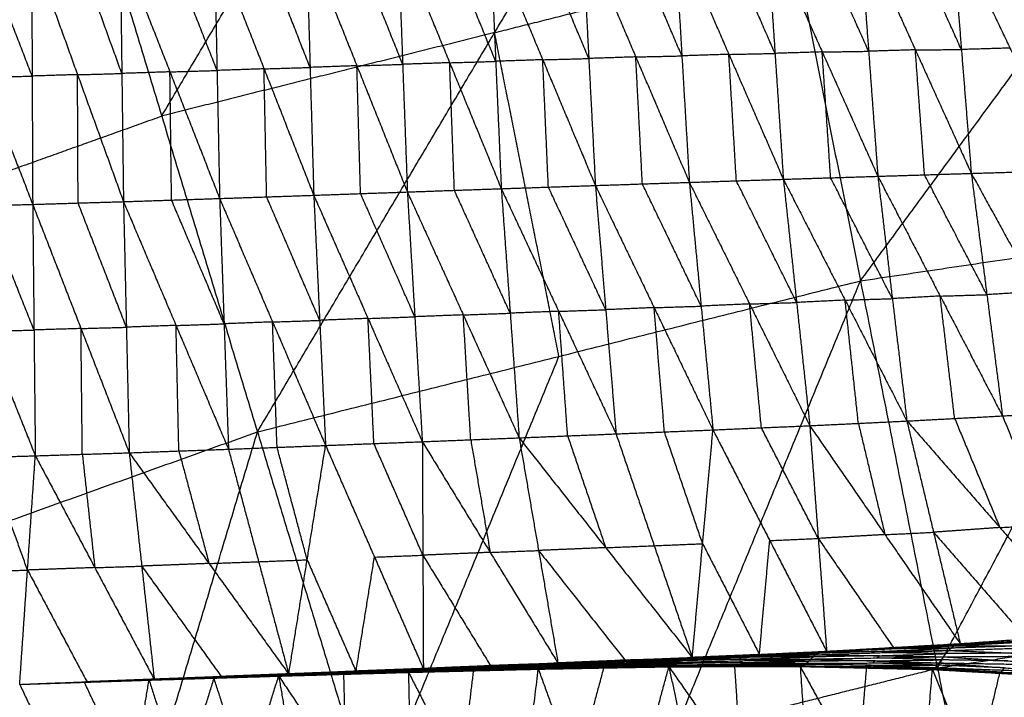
# Model space of a CAD drawing. Header units: millimetres. Extents: x -106 to 110, y -96 to 120.
# Tile 762 of 1020: x -20.27 to -9.8, y 73.62 to 80.83. Entities that reach past the tile are written whole.
import ezdxf

# ---------------------------------------------------------------- set-up
doc = ezdxf.new("R2010")
doc.units = ezdxf.units.MM
doc.header["$MEASUREMENT"] = 0
doc.layers.add('Default', color=7, linetype='Continuous', true_color=0x000000)

msp = doc.modelspace()

# ---------------------------------------------------------------- linework, layer by layer
at = {"layer": 'Default'}
for points in [[(-11.328, 78.049, 4.188), (-8.401, 82.027, 4.432), (-5.474, 86.005, 4.676)], [(-17.743, 76.443, 4.188), (-15.22, 80.688, 4.432), (-12.697, 84.933, 4.676)], [(-12.697, 84.933, 4.676), (-12.012, 81.491, 4.432), (-11.328, 78.049, 4.188)], [(-18.762, 79.801, 4.432), (-17.5, 81.923, 4.554), (-16.239, 84.046, 4.676)], [(-26.655, 80.699, 4.676), (-23.218, 81.929, 4.676), (-19.78, 83.159, 4.676)], [(-23.969, 74.215, 4.188), (-21.875, 78.687, 4.432), (-19.78, 83.159, 4.676)], [(-19.78, 83.159, 4.676), (-18.762, 79.801, 4.432), (-17.743, 76.443, 4.188)], [(-11.241, 80.49, -2.17), (-11.537, 81.151, -2.192), (-11.833, 81.812, -2.213)], [(-11.339, 81.819, -2.212), (-11.241, 80.49, -2.17), (-11.143, 79.161, -2.128)], [(-11.339, 81.819, -2.212), (-10.744, 80.505, -2.16), (-10.149, 79.192, -2.109)], [(-10.254, 80.508, -2.153), (-10.551, 81.165, -2.178), (-10.849, 81.822, -2.204)], [(-10.359, 81.825, -2.196), (-10.254, 80.508, -2.153), (-10.149, 79.192, -2.109)], [(-10.359, 81.825, -2.196), (-9.737, 80.524, -2.136), (-9.116, 79.223, -2.076)], [(-9.227, 80.523, -2.121), (-9.537, 81.174, -2.151), (-9.848, 81.824, -2.181)], [(-16.248, 81.707, -2.147), (-16.198, 80.351, -2.118), (-16.148, 78.994, -2.09)], [(-16.248, 81.707, -2.147), (-15.698, 80.368, -2.128), (-15.149, 79.029, -2.109)], [(-15.208, 80.383, -2.141), (-15.483, 81.052, -2.15), (-15.758, 81.722, -2.159)], [(-15.268, 81.736, -2.172), (-15.208, 80.383, -2.141), (-15.149, 79.029, -2.109)], [(-15.268, 81.736, -2.172), (-14.708, 80.4, -2.148), (-14.148, 79.063, -2.125)], [(-14.218, 80.413, -2.159), (-14.498, 81.081, -2.171), (-14.778, 81.749, -2.183)], [(-14.288, 81.763, -2.193), (-14.218, 80.413, -2.159), (-14.148, 79.063, -2.125)], [(-14.288, 81.763, -2.193), (-13.718, 80.43, -2.164), (-13.148, 79.096, -2.134)], [(-13.228, 80.441, -2.171), (-13.513, 81.108, -2.186), (-13.798, 81.774, -2.201)], [(-13.307, 81.786, -2.208), (-13.228, 80.441, -2.171), (-13.148, 79.096, -2.134)], [(-13.307, 81.786, -2.208), (-12.728, 80.457, -2.172), (-12.148, 79.129, -2.136)], [(-12.237, 80.467, -2.175), (-12.527, 81.131, -2.194), (-12.817, 81.795, -2.212)], [(-12.326, 81.805, -2.215), (-12.237, 80.467, -2.175), (-12.148, 79.129, -2.136)], [(-12.326, 81.805, -2.215), (-11.735, 80.483, -2.172), (-11.143, 79.161, -2.128)], [(-19.186, 80.254, -2.037), (-19.43, 80.929, -2.039), (-19.674, 81.604, -2.042)], [(-19.203, 81.617, -2.056), (-19.186, 80.254, -2.037), (-19.168, 78.891, -2.017)], [(-19.203, 81.617, -2.056), (-18.674, 80.271, -2.049), (-18.145, 78.925, -2.043)], [(-18.173, 80.286, -2.065), (-18.438, 80.959, -2.068), (-18.702, 81.632, -2.072)], [(-18.201, 81.647, -2.087), (-18.173, 80.286, -2.065), (-18.145, 78.925, -2.043)], [(-18.201, 81.647, -2.087), (-17.673, 80.303, -2.077), (-17.144, 78.959, -2.067)], [(-17.183, 80.318, -2.093), (-17.447, 80.99, -2.098), (-17.712, 81.662, -2.103)], [(-17.222, 81.677, -2.118), (-17.183, 80.318, -2.093), (-17.144, 78.959, -2.067)], [(-17.222, 81.677, -2.118), (-16.685, 80.336, -2.104), (-16.148, 78.994, -2.09)], [(-16.198, 80.351, -2.118), (-16.466, 81.021, -2.125), (-16.735, 81.692, -2.132)], [(-21.179, 81.564, -1.999), (-20.657, 80.213, -1.997), (-20.134, 78.862, -1.994)], [(-20.14, 80.226, -2.011), (-20.401, 80.902, -2.012), (-20.662, 81.577, -2.014)], [(-20.145, 81.59, -2.028), (-20.14, 80.226, -2.011), (-20.134, 78.862, -1.994)], [(-20.145, 81.59, -2.028), (-19.657, 80.241, -2.022), (-19.168, 78.891, -2.017)], [(-15.22, 80.688, 4.432), (-13.616, 81.09, 4.432), (-12.012, 81.491, 4.432)], [(-15.22, 80.688, 4.432), (-16.991, 80.244, 4.432), (-18.762, 79.801, 4.432)], [(-14.535, 77.246, 4.188), (-14.878, 78.967, 4.31), (-15.22, 80.688, 4.432)], [(-12.728, 80.457, -2.172), (-12.978, 80.449, -2.172), (-13.228, 80.441, -2.171)], [(-12.728, 80.457, -2.172), (-12.482, 80.462, -2.174), (-12.237, 80.467, -2.175)], [(-12.648, 79.113, -2.135), (-12.688, 79.785, -2.154), (-12.728, 80.457, -2.172)], [(-11.735, 80.483, -2.172), (-11.986, 80.475, -2.174), (-12.237, 80.467, -2.175)], [(-11.735, 80.483, -2.172), (-11.488, 80.486, -2.171), (-11.241, 80.49, -2.17)], [(-11.645, 79.145, -2.132), (-11.69, 79.814, -2.152), (-11.735, 80.483, -2.172)], [(-10.744, 80.505, -2.16), (-10.993, 80.497, -2.165), (-11.241, 80.49, -2.17)], [(-10.744, 80.505, -2.16), (-10.499, 80.507, -2.156), (-10.254, 80.508, -2.153)], [(-10.646, 79.176, -2.119), (-10.695, 79.841, -2.14), (-10.744, 80.505, -2.16)], [(-9.737, 80.524, -2.136), (-9.996, 80.516, -2.144), (-10.254, 80.508, -2.153)], [(-16.685, 80.336, -2.104), (-16.442, 80.343, -2.111), (-16.198, 80.351, -2.118)], [(-15.698, 80.368, -2.128), (-15.948, 80.359, -2.123), (-16.198, 80.351, -2.118)], [(-15.698, 80.368, -2.128), (-15.453, 80.375, -2.134), (-15.208, 80.383, -2.141)], [(-15.648, 79.012, -2.1), (-15.673, 79.69, -2.114), (-15.698, 80.368, -2.128)], [(-14.708, 80.4, -2.148), (-14.958, 80.391, -2.145), (-15.208, 80.383, -2.141)], [(-14.708, 80.4, -2.148), (-14.463, 80.406, -2.154), (-14.218, 80.413, -2.159)], [(-14.648, 79.046, -2.117), (-14.678, 79.723, -2.133), (-14.708, 80.4, -2.148)], [(-13.718, 80.43, -2.164), (-13.968, 80.421, -2.161), (-14.218, 80.413, -2.159)], [(-13.718, 80.43, -2.164), (-13.473, 80.435, -2.167), (-13.228, 80.441, -2.171)], [(-13.648, 79.08, -2.129), (-13.683, 79.755, -2.147), (-13.718, 80.43, -2.164)], [(-19.657, 80.241, -2.022), (-19.898, 80.234, -2.017), (-20.14, 80.226, -2.011)], [(-19.657, 80.241, -2.022), (-19.421, 80.247, -2.029), (-19.186, 80.254, -2.037)], [(-19.651, 78.877, -2.006), (-19.654, 79.559, -2.014), (-19.657, 80.241, -2.022)], [(-18.674, 80.271, -2.049), (-18.93, 80.262, -2.043), (-19.186, 80.254, -2.037)], [(-18.674, 80.271, -2.049), (-18.424, 80.278, -2.057), (-18.173, 80.286, -2.065)], [(-18.657, 78.908, -2.03), (-18.665, 79.589, -2.04), (-18.674, 80.271, -2.049)], [(-17.673, 80.303, -2.077), (-17.923, 80.294, -2.071), (-18.173, 80.286, -2.065)], [(-17.673, 80.303, -2.077), (-17.428, 80.311, -2.085), (-17.183, 80.318, -2.093)], [(-17.645, 78.942, -2.055), (-17.659, 79.622, -2.066), (-17.673, 80.303, -2.077)], [(-16.685, 80.336, -2.104), (-16.934, 80.327, -2.098), (-17.183, 80.318, -2.093)], [(-16.646, 78.977, -2.079), (-16.666, 79.656, -2.091), (-16.685, 80.336, -2.104)], [(-20.657, 80.213, -1.997), (-20.398, 80.22, -2.004), (-20.14, 80.226, -2.011)], [(-21.875, 78.687, 4.432), (-20.318, 79.244, 4.432), (-18.762, 79.801, 4.432)], [(-11.143, 79.161, -2.128), (-10.646, 79.176, -2.119), (-10.149, 79.192, -2.109)], [(-10.149, 79.192, -2.109), (-9.633, 79.207, -2.093), (-9.116, 79.223, -2.076)], [(-10.149, 79.192, -2.109), (-9.983, 77.902, -1.697), (-9.817, 76.613, -1.285)], [(-10.149, 79.192, -2.109), (-9.455, 77.934, -1.685), (-8.761, 76.677, -1.26)], [(-14.148, 79.063, -2.125), (-13.648, 79.08, -2.129), (-13.148, 79.096, -2.134)], [(-13.148, 79.096, -2.134), (-12.648, 79.113, -2.135), (-12.148, 79.129, -2.136)], [(-13.148, 79.096, -2.134), (-13.023, 77.78, -1.72), (-12.897, 76.464, -1.305)], [(-13.148, 79.096, -2.134), (-12.507, 77.803, -1.72), (-11.867, 76.509, -1.306)], [(-12.007, 77.819, -1.721), (-12.328, 78.466, -1.928), (-12.648, 79.113, -2.135)], [(-12.148, 79.129, -2.136), (-11.645, 79.145, -2.132), (-11.143, 79.161, -2.128)], [(-12.148, 79.129, -2.136), (-12.007, 77.819, -1.721), (-11.867, 76.509, -1.306)], [(-12.148, 79.129, -2.136), (-11.491, 77.844, -1.717), (-10.834, 76.559, -1.299)], [(-10.989, 77.86, -1.714), (-11.317, 78.502, -1.923), (-11.645, 79.145, -2.132)], [(-11.143, 79.161, -2.128), (-10.989, 77.86, -1.714), (-10.834, 76.559, -1.299)], [(-11.143, 79.161, -2.128), (-10.48, 77.887, -1.706), (-9.817, 76.613, -1.285)], [(-9.983, 77.902, -1.697), (-10.315, 78.539, -1.908), (-10.646, 79.176, -2.119)], [(-17.144, 78.959, -2.067), (-16.646, 78.977, -2.079), (-16.148, 78.994, -2.09)], [(-16.148, 78.994, -2.09), (-15.648, 79.012, -2.1), (-15.149, 79.029, -2.109)], [(-16.148, 78.994, -2.09), (-16.069, 77.667, -1.683), (-15.989, 76.339, -1.276)], [(-16.148, 78.994, -2.09), (-15.553, 77.687, -1.69), (-14.959, 76.38, -1.29)], [(-15.054, 77.705, -1.7), (-15.351, 78.358, -1.9), (-15.648, 79.012, -2.1)], [(-15.149, 79.029, -2.109), (-14.648, 79.046, -2.117), (-14.148, 79.063, -2.125)], [(-15.149, 79.029, -2.109), (-15.054, 77.705, -1.7), (-14.959, 76.38, -1.29)], [(-15.149, 79.029, -2.109), (-14.538, 77.725, -1.705), (-13.928, 76.422, -1.3)], [(-14.038, 77.742, -1.712), (-14.343, 78.394, -1.915), (-14.648, 79.046, -2.117)], [(-14.148, 79.063, -2.125), (-14.038, 77.742, -1.712), (-13.928, 76.422, -1.3)], [(-14.148, 79.063, -2.125), (-13.523, 77.764, -1.715), (-12.897, 76.464, -1.305)], [(-13.023, 77.78, -1.72), (-13.335, 78.43, -1.925), (-13.648, 79.08, -2.129)], [(-11.328, 78.049, 4.188), (-8.057, 78.535, 4.188), (-4.786, 79.02, 4.188)], [(-20.134, 78.862, -1.994), (-19.651, 78.877, -2.006), (-19.168, 78.891, -2.017)], [(-19.137, 77.556, -1.619), (-19.394, 78.216, -1.813), (-19.651, 78.877, -2.006)], [(-19.168, 78.891, -2.017), (-18.657, 78.908, -2.03), (-18.145, 78.925, -2.043)], [(-19.168, 78.891, -2.017), (-19.137, 77.556, -1.619), (-19.107, 76.221, -1.222)], [(-19.168, 78.891, -2.017), (-18.609, 77.575, -1.629), (-18.051, 76.259, -1.242)], [(-18.098, 77.592, -1.642), (-18.377, 78.25, -1.836), (-18.657, 78.908, -2.03)], [(-18.145, 78.925, -2.043), (-17.645, 78.942, -2.055), (-17.144, 78.959, -2.067)], [(-18.145, 78.925, -2.043), (-18.098, 77.592, -1.642), (-18.051, 76.259, -1.242)], [(-18.145, 78.925, -2.043), (-17.582, 77.612, -1.651), (-17.018, 76.299, -1.26)], [(-17.081, 77.629, -1.664), (-17.363, 78.285, -1.859), (-17.645, 78.942, -2.055)], [(-17.144, 78.959, -2.067), (-17.081, 77.629, -1.664), (-17.018, 76.299, -1.26)], [(-17.144, 78.959, -2.067), (-16.567, 77.649, -1.672), (-15.989, 76.339, -1.276)], [(-16.069, 77.667, -1.683), (-16.357, 78.322, -1.881), (-16.646, 78.977, -2.079)], [(-21.16, 78.835, -1.971), (-20.647, 78.849, -1.983), (-20.134, 78.862, -1.994)], [(-21.16, 78.835, -1.971), (-20.633, 77.512, -1.587), (-20.106, 76.189, -1.202)], [(-20.12, 77.526, -1.598), (-20.383, 78.187, -1.79), (-20.647, 78.849, -1.983)], [(-20.134, 78.862, -1.994), (-20.12, 77.526, -1.598), (-20.106, 76.189, -1.202)], [(-20.134, 78.862, -1.994), (-19.62, 77.542, -1.608), (-19.107, 76.221, -1.222)], [(-10.508, 73.93, 4.07), (-9.283, 76.233, 4.129), (-8.057, 78.535, 4.188)], [(-17.743, 76.443, 4.188), (-14.535, 77.246, 4.188), (-11.328, 78.049, 4.188)], [(-15.305, 68.405, 3.952), (-13.316, 73.227, 4.07), (-11.328, 78.049, 4.188)], [(-11.328, 78.049, 4.188), (-10.508, 73.93, 4.07), (-9.689, 69.811, 3.952)], [(-9.455, 77.934, -1.685), (-9.719, 77.918, -1.691), (-9.983, 77.902, -1.697)], [(-11.491, 77.844, -1.717), (-11.749, 77.831, -1.719), (-12.007, 77.819, -1.721)], [(-11.491, 77.844, -1.717), (-11.24, 77.852, -1.716), (-10.989, 77.86, -1.714)], [(-11.35, 76.534, -1.302), (-11.421, 77.189, -1.51), (-11.491, 77.844, -1.717)], [(-10.48, 77.887, -1.706), (-10.734, 77.873, -1.71), (-10.989, 77.86, -1.714)], [(-10.48, 77.887, -1.706), (-10.232, 77.895, -1.702), (-9.983, 77.902, -1.697)], [(-10.326, 76.586, -1.292), (-10.403, 77.236, -1.499), (-10.48, 77.887, -1.706)], [(-14.538, 77.725, -1.705), (-14.796, 77.715, -1.702), (-15.054, 77.705, -1.7)], [(-14.538, 77.725, -1.705), (-14.288, 77.734, -1.708), (-14.038, 77.742, -1.712)], [(-14.443, 76.401, -1.295), (-14.491, 77.063, -1.5), (-14.538, 77.725, -1.705)], [(-13.523, 77.764, -1.715), (-13.78, 77.753, -1.714), (-14.038, 77.742, -1.712)], [(-13.523, 77.764, -1.715), (-13.273, 77.772, -1.717), (-13.023, 77.78, -1.72)], [(-13.413, 76.443, -1.302), (-13.468, 77.103, -1.509), (-13.523, 77.764, -1.715)], [(-12.507, 77.803, -1.72), (-12.765, 77.792, -1.72), (-13.023, 77.78, -1.72)], [(-12.507, 77.803, -1.72), (-12.257, 77.811, -1.72), (-12.007, 77.819, -1.721)], [(-12.382, 76.487, -1.305), (-12.445, 77.145, -1.513), (-12.507, 77.803, -1.72)], [(-17.582, 77.612, -1.651), (-17.331, 77.62, -1.658), (-17.081, 77.629, -1.664)], [(-16.567, 77.649, -1.672), (-16.824, 77.639, -1.668), (-17.081, 77.629, -1.664)], [(-16.567, 77.649, -1.672), (-16.318, 77.658, -1.677), (-16.069, 77.667, -1.683)], [(-16.504, 76.319, -1.268), (-16.535, 76.984, -1.47), (-16.567, 77.649, -1.672)], [(-15.553, 77.687, -1.69), (-15.811, 77.677, -1.686), (-16.069, 77.667, -1.683)], [(-15.553, 77.687, -1.69), (-15.304, 77.696, -1.695), (-15.054, 77.705, -1.7)], [(-15.474, 76.36, -1.283), (-15.514, 77.024, -1.486), (-15.553, 77.687, -1.69)], [(-20.633, 77.512, -1.587), (-20.376, 77.519, -1.593), (-20.12, 77.526, -1.598)], [(-19.62, 77.542, -1.608), (-19.87, 77.534, -1.603), (-20.12, 77.526, -1.598)], [(-19.62, 77.542, -1.608), (-19.379, 77.549, -1.614), (-19.137, 77.556, -1.619)], [(-19.606, 76.205, -1.212), (-19.613, 76.873, -1.41), (-19.62, 77.542, -1.608)], [(-18.609, 77.575, -1.629), (-18.873, 77.566, -1.624), (-19.137, 77.556, -1.619)], [(-18.609, 77.575, -1.629), (-18.354, 77.583, -1.636), (-18.098, 77.592, -1.642)], [(-18.579, 76.24, -1.232), (-18.594, 76.908, -1.431), (-18.609, 77.575, -1.629)], [(-17.582, 77.612, -1.651), (-17.84, 77.602, -1.647), (-18.098, 77.592, -1.642)], [(-17.534, 76.279, -1.251), (-17.558, 76.945, -1.451), (-17.582, 77.612, -1.651)], [(-16.524, 72.424, 4.07), (-15.529, 74.835, 4.129), (-14.535, 77.246, 4.188)], [(-9.817, 76.613, -1.285), (-9.289, 76.645, -1.273), (-8.761, 76.677, -1.26)], [(-10.834, 76.559, -1.299), (-10.326, 76.586, -1.292), (-9.817, 76.613, -1.285)], [(-10.326, 76.586, -1.292), (-10.085, 76.006, -0.873), (-9.845, 75.426, -0.455)], [(-9.817, 76.613, -1.285), (-9.336, 75.454, -0.447), (-8.855, 74.294, 0.39)], [(-12.897, 76.464, -1.305), (-12.382, 76.487, -1.305), (-11.867, 76.509, -1.306)], [(-11.777, 75.31, -0.45), (-12.08, 75.898, -0.878), (-12.382, 76.487, -1.305)], [(-11.867, 76.509, -1.306), (-11.35, 76.534, -1.302), (-10.834, 76.559, -1.299)], [(-11.867, 76.509, -1.306), (-11.777, 75.31, -0.45), (-11.688, 74.111, 0.405)], [(-11.867, 76.509, -1.306), (-11.067, 75.351, -0.455), (-10.267, 74.192, 0.396)], [(-11.35, 76.534, -1.302), (-11.209, 75.942, -0.878), (-11.067, 75.351, -0.455)], [(-10.834, 76.559, -1.299), (-10.551, 75.376, -0.451), (-10.267, 74.192, 0.396)], [(-10.834, 76.559, -1.299), (-9.845, 75.426, -0.455), (-8.855, 74.294, 0.39)], [(-23.969, 74.215, 4.188), (-20.856, 75.329, 4.188), (-17.743, 76.443, 4.188)], [(-20.755, 66.455, 3.952), (-19.249, 71.449, 4.07), (-17.743, 76.443, 4.188)], [(-17.743, 76.443, 4.188), (-16.524, 72.424, 4.07), (-15.305, 68.405, 3.952)], [(-15.989, 76.339, -1.276), (-15.474, 76.36, -1.283), (-14.959, 76.38, -1.29)], [(-14.959, 76.38, -1.29), (-14.443, 76.401, -1.295), (-13.928, 76.422, -1.3)], [(-14.959, 76.38, -1.29), (-14.752, 75.182, -0.43), (-14.546, 73.985, 0.429)], [(-14.959, 76.38, -1.29), (-14.038, 75.212, -0.437), (-13.117, 74.044, 0.416)], [(-14.443, 76.401, -1.295), (-14.241, 75.807, -0.866), (-14.038, 75.212, -0.437)], [(-13.928, 76.422, -1.3), (-13.413, 76.443, -1.302), (-12.897, 76.464, -1.305)], [(-13.928, 76.422, -1.3), (-13.522, 75.233, -0.442), (-13.117, 74.044, 0.416)], [(-13.007, 75.254, -0.445), (-13.21, 75.848, -0.874), (-13.413, 76.443, -1.302)], [(-13.117, 74.044, 0.416), (-13.007, 75.254, -0.445), (-12.897, 76.464, -1.305)], [(-12.897, 76.464, -1.305), (-12.293, 75.288, -0.45), (-11.688, 74.111, 0.405)], [(-19.107, 76.221, -1.222), (-18.579, 76.24, -1.232), (-18.051, 76.259, -1.242)], [(-18.051, 76.259, -1.242), (-17.534, 76.279, -1.251), (-17.018, 76.299, -1.26)], [(-18.051, 76.259, -1.242), (-17.73, 75.063, -0.39), (-17.41, 73.867, 0.462)], [(-17.214, 75.083, -0.399), (-17.374, 75.681, -0.825), (-17.534, 76.279, -1.251)], [(-17.41, 73.867, 0.462), (-17.214, 75.083, -0.399), (-17.018, 76.299, -1.26)], [(-17.018, 76.299, -1.26), (-16.504, 76.319, -1.268), (-15.989, 76.339, -1.276)], [(-17.018, 76.299, -1.26), (-16.498, 75.112, -0.408), (-15.978, 73.926, 0.444)], [(-15.983, 75.132, -0.416), (-16.243, 75.726, -0.842), (-16.504, 76.319, -1.268)], [(-15.989, 76.339, -1.276), (-15.983, 75.132, -0.416), (-15.978, 73.926, 0.444)], [(-15.989, 76.339, -1.276), (-15.267, 75.162, -0.423), (-14.546, 73.985, 0.429)], [(-15.474, 76.36, -1.283), (-15.371, 75.761, -0.853), (-15.267, 75.162, -0.423)], [(-21.136, 76.159, -1.183), (-20.621, 76.174, -1.193), (-20.106, 76.189, -1.202)], [(-20.189, 74.974, -0.349), (-20.405, 75.574, -0.771), (-20.621, 76.174, -1.193)], [(-20.272, 73.759, 0.504), (-20.189, 74.974, -0.349), (-20.106, 76.189, -1.202)], [(-20.106, 76.189, -1.202), (-19.606, 76.205, -1.212), (-19.107, 76.221, -1.222)], [(-20.106, 76.189, -1.202), (-19.473, 75, -0.36), (-18.841, 73.811, 0.482)], [(-19.606, 76.205, -1.212), (-19.54, 75.602, -0.786), (-19.473, 75, -0.36)], [(-19.107, 76.221, -1.222), (-18.974, 75.016, -0.37), (-18.841, 73.811, 0.482)], [(-19.107, 76.221, -1.222), (-18.258, 75.044, -0.38), (-17.41, 73.867, 0.462)], [(-18.579, 76.24, -1.232), (-18.418, 75.642, -0.806), (-18.258, 75.044, -0.38)], [(-9.845, 75.426, -0.455), (-10.198, 75.401, -0.453), (-10.551, 75.376, -0.451)], [(-9.845, 75.426, -0.455), (-9.59, 75.44, -0.451), (-9.336, 75.454, -0.447)], [(-11.067, 75.351, -0.455), (-11.422, 75.331, -0.452), (-11.777, 75.31, -0.45)], [(-11.067, 75.351, -0.455), (-10.809, 75.363, -0.453), (-10.551, 75.376, -0.451)], [(-10.551, 75.376, -0.451), (-10.056, 74.809, -0.029), (-9.561, 74.243, 0.393)], [(-14.038, 75.212, -0.437), (-14.395, 75.197, -0.433), (-14.752, 75.182, -0.43)], [(-14.038, 75.212, -0.437), (-13.78, 75.223, -0.439), (-13.522, 75.233, -0.442)], [(-13.522, 75.233, -0.442), (-13.265, 75.244, -0.443), (-13.007, 75.254, -0.445)], [(-13.007, 75.254, -0.445), (-12.705, 74.666, -0.017), (-12.403, 74.078, 0.411)], [(-12.403, 74.078, 0.411), (-12.348, 74.683, -0.02), (-12.293, 75.288, -0.45)], [(-12.293, 75.288, -0.45), (-12.035, 75.299, -0.45), (-11.777, 75.31, -0.45)], [(-11.777, 75.31, -0.45), (-11.378, 74.731, -0.025), (-10.978, 74.152, 0.401)], [(-16.694, 73.896, 0.453), (-16.596, 74.504, 0.023), (-16.498, 75.112, -0.408)], [(-16.498, 75.112, -0.408), (-16.241, 75.122, -0.412), (-15.983, 75.132, -0.416)], [(-15.267, 75.162, -0.423), (-15.625, 75.147, -0.42), (-15.983, 75.132, -0.416)], [(-15.983, 75.132, -0.416), (-15.623, 74.544, 0.01), (-15.262, 73.955, 0.437)], [(-15.267, 75.162, -0.423), (-15.01, 75.172, -0.427), (-14.752, 75.182, -0.43)], [(-14.752, 75.182, -0.43), (-14.292, 74.598, -0.004), (-13.831, 74.014, 0.423)], [(-19.473, 75, -0.36), (-19.831, 74.987, -0.355), (-20.189, 74.974, -0.349)], [(-19.473, 75, -0.36), (-19.223, 75.008, -0.365), (-18.974, 75.016, -0.37)], [(-18.258, 75.044, -0.38), (-18.616, 75.03, -0.375), (-18.974, 75.016, -0.37)], [(-18.974, 75.016, -0.37), (-18.549, 74.427, 0.051), (-18.125, 73.839, 0.472)], [(-18.258, 75.044, -0.38), (-17.994, 75.054, -0.385), (-17.73, 75.063, -0.39)], [(-17.73, 75.063, -0.39), (-17.472, 75.073, -0.395), (-17.214, 75.083, -0.399)], [(-17.214, 75.083, -0.399), (-16.954, 74.49, 0.027), (-16.694, 73.896, 0.453)], [(-20.704, 74.959, -0.34), (-20.447, 74.966, -0.344), (-20.189, 74.974, -0.349)], [(-20.189, 74.974, -0.349), (-19.873, 74.379, 0.072), (-19.556, 73.785, 0.493)], [(-7.238, 74.416, 4.07), (-8.873, 74.173, 4.07), (-10.508, 73.93, 4.07)], [(-10.267, 74.192, 0.396), (-9.561, 74.243, 0.393), (-8.855, 74.294, 0.39)], [(-11.75, 74.103, 0.387), (-11.041, 74.136, 0.37), (-10.332, 74.169, 0.353)], [(-11.688, 74.111, 0.405), (-10.978, 74.152, 0.401), (-10.267, 74.192, 0.396)], [(-11.688, 74.111, 0.405), (-11.01, 74.14, 0.379), (-10.332, 74.169, 0.353)], [(-11.01, 74.14, 0.379), (-10.655, 74.161, 0.377), (-10.3, 74.181, 0.375)], [(-10.391, 74.119, 0.312), (-10.362, 74.144, 0.332), (-10.332, 74.169, 0.353)], [(-10.391, 74.119, 0.312), (-9.683, 74.142, 0.276), (-8.975, 74.165, 0.24)], [(-9.654, 74.167, 0.296), (-10.008, 74.156, 0.314), (-10.362, 74.144, 0.332)], [(-10.332, 74.169, 0.353), (-9.625, 74.208, 0.329), (-8.918, 74.246, 0.306)], [(-10.332, 74.169, 0.353), (-10.3, 74.181, 0.375), (-10.267, 74.192, 0.396)], [(-10.332, 74.169, 0.353), (-9.654, 74.167, 0.296), (-8.975, 74.165, 0.24)], [(-9.593, 74.219, 0.351), (-9.946, 74.2, 0.363), (-10.3, 74.181, 0.375)], [(-10.3, 74.181, 0.375), (-9.962, 74.194, 0.352), (-9.625, 74.208, 0.329)], [(-10.267, 74.192, 0.396), (-9.593, 74.219, 0.351), (-8.918, 74.246, 0.306)], [(-13.22, 74.025, 0.392), (-12.513, 74.049, 0.376), (-11.806, 74.073, 0.36)], [(-12.488, 74.058, 0.385), (-12.842, 74.046, 0.393), (-13.195, 74.034, 0.401)], [(-13.171, 74.043, 0.41), (-12.46, 74.073, 0.398), (-11.75, 74.103, 0.387)], [(-13.171, 74.043, 0.41), (-12.488, 74.058, 0.385), (-11.806, 74.073, 0.36)], [(-12.433, 74.074, 0.401), (-12.789, 74.059, 0.407), (-13.144, 74.044, 0.413)], [(-13.144, 74.044, 0.413), (-12.802, 74.058, 0.406), (-12.46, 74.073, 0.398)], [(-13.117, 74.044, 0.416), (-12.403, 74.078, 0.411), (-11.688, 74.111, 0.405)], [(-13.117, 74.044, 0.416), (-12.433, 74.074, 0.401), (-11.75, 74.103, 0.387)], [(-12.513, 74.049, 0.376), (-12.5, 74.054, 0.381), (-12.488, 74.058, 0.385)], [(-12.488, 74.058, 0.385), (-12.133, 74.073, 0.379), (-11.778, 74.088, 0.374)], [(-11.778, 74.088, 0.374), (-12.119, 74.08, 0.386), (-12.46, 74.073, 0.398)], [(-12.433, 74.074, 0.401), (-12.076, 74.09, 0.399), (-11.719, 74.107, 0.396)], [(-12.403, 74.078, 0.411), (-12.418, 74.076, 0.406), (-12.433, 74.074, 0.401)], [(-11.856, 74.028, 0.354), (-11.831, 74.051, 0.357), (-11.806, 74.073, 0.36)], [(-11.125, 74.063, 0.331), (-11.478, 74.057, 0.344), (-11.831, 74.051, 0.357)], [(-11.806, 74.073, 0.36), (-11.099, 74.096, 0.336), (-10.391, 74.119, 0.312)], [(-11.806, 74.073, 0.36), (-11.778, 74.088, 0.374), (-11.75, 74.103, 0.387)], [(-11.806, 74.073, 0.36), (-11.125, 74.063, 0.331), (-10.444, 74.052, 0.301)], [(-11.071, 74.111, 0.349), (-11.424, 74.1, 0.361), (-11.778, 74.088, 0.374)], [(-11.75, 74.103, 0.387), (-11.071, 74.111, 0.349), (-10.391, 74.119, 0.312)], [(-11.75, 74.103, 0.387), (-11.719, 74.107, 0.396), (-11.688, 74.111, 0.405)], [(-11.01, 74.14, 0.379), (-11.365, 74.124, 0.387), (-11.719, 74.107, 0.396)], [(-11.719, 74.107, 0.396), (-11.38, 74.122, 0.383), (-11.041, 74.136, 0.37)], [(-11.15, 74.04, 0.328), (-11.137, 74.051, 0.329), (-11.125, 74.063, 0.331)], [(-11.125, 74.063, 0.331), (-10.771, 74.074, 0.319), (-10.417, 74.086, 0.306)], [(-11.099, 74.096, 0.336), (-11.085, 74.104, 0.343), (-11.071, 74.111, 0.349)], [(-10.417, 74.086, 0.306), (-10.758, 74.091, 0.321), (-11.099, 74.096, 0.336)], [(-11.071, 74.111, 0.349), (-10.716, 74.128, 0.341), (-10.362, 74.144, 0.332)], [(-10.362, 74.144, 0.332), (-10.701, 74.14, 0.351), (-11.041, 74.136, 0.37)], [(-10.978, 74.152, 0.401), (-10.994, 74.146, 0.39), (-11.01, 74.14, 0.379)], [(-10.444, 74.052, 0.301), (-10.417, 74.086, 0.306), (-10.391, 74.119, 0.312)], [(-10.444, 74.052, 0.301), (-9.734, 74.057, 0.262), (-9.025, 74.062, 0.222)], [(-9.708, 74.091, 0.267), (-10.063, 74.088, 0.287), (-10.417, 74.086, 0.306)], [(-10.391, 74.119, 0.312), (-9.708, 74.091, 0.267), (-9.025, 74.062, 0.222)], [(-16.072, 73.908, 0.425), (-15.37, 73.931, 0.417), (-14.669, 73.954, 0.409)], [(-16.044, 73.922, 0.429), (-15.338, 73.948, 0.421), (-14.632, 73.975, 0.413)], [(-16.044, 73.922, 0.429), (-15.356, 73.938, 0.419), (-14.669, 73.954, 0.409)], [(-15.322, 73.952, 0.427), (-15.675, 73.938, 0.431), (-16.028, 73.925, 0.435)], [(-16.012, 73.928, 0.441), (-15.301, 73.957, 0.434), (-14.591, 73.986, 0.427)], [(-16.012, 73.928, 0.441), (-15.322, 73.952, 0.427), (-14.632, 73.975, 0.413)], [(-15.995, 73.927, 0.443), (-15.648, 73.942, 0.438), (-15.301, 73.957, 0.434)], [(-15.284, 73.956, 0.436), (-15.64, 73.941, 0.439), (-15.995, 73.927, 0.443)], [(-15.978, 73.926, 0.444), (-15.284, 73.956, 0.436), (-14.591, 73.986, 0.427)], [(-15.978, 73.926, 0.444), (-15.262, 73.955, 0.437), (-14.546, 73.985, 0.429)], [(-15.356, 73.938, 0.419), (-15.003, 73.951, 0.415), (-14.65, 73.964, 0.411)], [(-14.65, 73.964, 0.411), (-14.994, 73.956, 0.416), (-15.338, 73.948, 0.421)], [(-15.338, 73.948, 0.421), (-15.33, 73.95, 0.424), (-15.322, 73.952, 0.427)], [(-15.322, 73.952, 0.427), (-14.967, 73.966, 0.423), (-14.611, 73.98, 0.42)], [(-14.611, 73.98, 0.42), (-14.956, 73.969, 0.427), (-15.301, 73.957, 0.434)], [(-15.284, 73.956, 0.436), (-14.926, 73.971, 0.432), (-14.568, 73.985, 0.428)], [(-15.262, 73.955, 0.437), (-15.273, 73.955, 0.436), (-15.284, 73.956, 0.436)], [(-14.702, 73.933, 0.414), (-14.002, 73.949, 0.403), (-13.303, 73.965, 0.393)], [(-14.702, 73.933, 0.414), (-14.685, 73.943, 0.412), (-14.669, 73.954, 0.409)], [(-13.986, 73.96, 0.401), (-14.336, 73.951, 0.406), (-14.685, 73.943, 0.412)], [(-14.669, 73.954, 0.409), (-13.966, 73.974, 0.399), (-13.264, 73.995, 0.388)], [(-14.669, 73.954, 0.409), (-14.65, 73.964, 0.411), (-14.632, 73.975, 0.413)], [(-14.669, 73.954, 0.409), (-13.986, 73.96, 0.401), (-13.303, 73.965, 0.393)], [(-13.948, 73.985, 0.4), (-14.299, 73.974, 0.406), (-14.65, 73.964, 0.411)], [(-14.632, 73.975, 0.413), (-13.926, 74, 0.403), (-13.22, 74.025, 0.392)], [(-14.632, 73.975, 0.413), (-13.948, 73.985, 0.4), (-13.264, 73.995, 0.388)], [(-14.632, 73.975, 0.413), (-14.611, 73.98, 0.42), (-14.591, 73.986, 0.427)], [(-13.905, 74.006, 0.409), (-14.258, 73.993, 0.415), (-14.611, 73.98, 0.42)], [(-14.591, 73.986, 0.427), (-13.881, 74.015, 0.418), (-13.171, 74.043, 0.41)], [(-14.591, 73.986, 0.427), (-13.905, 74.006, 0.409), (-13.22, 74.025, 0.392)], [(-14.591, 73.986, 0.427), (-14.568, 73.985, 0.428), (-14.546, 73.985, 0.429)], [(-14.568, 73.985, 0.428), (-14.224, 74, 0.423), (-13.881, 74.015, 0.418)], [(-13.858, 74.014, 0.42), (-14.213, 74, 0.424), (-14.568, 73.985, 0.428)], [(-14.546, 73.985, 0.429), (-13.831, 74.014, 0.423), (-13.117, 74.044, 0.416)], [(-14.546, 73.985, 0.429), (-13.858, 74.014, 0.42), (-13.171, 74.043, 0.41)], [(-14.019, 73.94, 0.411), (-13.669, 73.948, 0.406), (-13.32, 73.956, 0.4)], [(-14.002, 73.949, 0.403), (-13.994, 73.954, 0.402), (-13.986, 73.96, 0.401)], [(-13.32, 73.956, 0.4), (-13.661, 73.953, 0.402), (-14.002, 73.949, 0.403)], [(-13.986, 73.96, 0.401), (-13.635, 73.97, 0.396), (-13.283, 73.98, 0.39)], [(-13.966, 73.974, 0.399), (-13.957, 73.979, 0.4), (-13.948, 73.985, 0.4)], [(-13.283, 73.98, 0.39), (-13.625, 73.977, 0.395), (-13.966, 73.974, 0.399)], [(-13.948, 73.985, 0.4), (-13.595, 73.997, 0.395), (-13.242, 74.01, 0.39)], [(-13.242, 74.01, 0.39), (-13.584, 74.005, 0.396), (-13.926, 74, 0.403)], [(-13.926, 74, 0.403), (-13.915, 74.003, 0.406), (-13.905, 74.006, 0.409)], [(-13.905, 74.006, 0.409), (-13.55, 74.02, 0.405), (-13.195, 74.034, 0.401)], [(-13.195, 74.034, 0.401), (-13.538, 74.024, 0.41), (-13.881, 74.015, 0.418)], [(-13.858, 74.014, 0.42), (-13.501, 74.029, 0.416), (-13.144, 74.044, 0.413)], [(-13.831, 74.014, 0.423), (-13.845, 74.014, 0.421), (-13.858, 74.014, 0.42)], [(-13.337, 73.947, 0.408), (-13.32, 73.956, 0.4), (-13.303, 73.965, 0.393)], [(-13.337, 73.947, 0.408), (-12.637, 73.952, 0.396), (-11.937, 73.956, 0.383)], [(-12.62, 73.961, 0.388), (-12.97, 73.959, 0.394), (-13.32, 73.956, 0.4)], [(-13.303, 73.965, 0.393), (-13.283, 73.98, 0.39), (-13.264, 73.995, 0.388)], [(-13.303, 73.965, 0.393), (-12.601, 73.975, 0.377), (-11.899, 73.985, 0.361)], [(-13.303, 73.965, 0.393), (-12.62, 73.961, 0.388), (-11.937, 73.956, 0.383)], [(-12.582, 73.99, 0.375), (-12.932, 73.985, 0.383), (-13.283, 73.98, 0.39)], [(-13.264, 73.995, 0.388), (-12.56, 74.011, 0.371), (-11.856, 74.028, 0.354)], [(-13.264, 73.995, 0.388), (-13.242, 74.01, 0.39), (-13.22, 74.025, 0.392)], [(-13.264, 73.995, 0.388), (-12.582, 73.99, 0.375), (-11.899, 73.985, 0.361)], [(-12.538, 74.027, 0.373), (-12.89, 74.018, 0.382), (-13.242, 74.01, 0.39)], [(-13.22, 74.025, 0.392), (-13.195, 74.034, 0.401), (-13.171, 74.043, 0.41)], [(-13.22, 74.025, 0.392), (-12.538, 74.027, 0.373), (-11.856, 74.028, 0.354)], [(-13.171, 74.043, 0.41), (-13.144, 74.044, 0.413), (-13.117, 74.044, 0.416)], [(-12.653, 73.948, 0.404), (-12.303, 73.95, 0.398), (-11.953, 73.952, 0.392)], [(-12.637, 73.952, 0.396), (-12.645, 73.95, 0.4), (-12.653, 73.948, 0.404)], [(-12.637, 73.952, 0.396), (-12.629, 73.956, 0.392), (-12.62, 73.961, 0.388)], [(-12.62, 73.961, 0.388), (-12.269, 73.966, 0.38), (-11.918, 73.971, 0.372)], [(-12.601, 73.975, 0.377), (-12.591, 73.983, 0.376), (-12.582, 73.99, 0.375)], [(-11.918, 73.971, 0.372), (-12.26, 73.973, 0.375), (-12.601, 73.975, 0.377)], [(-12.582, 73.99, 0.375), (-12.23, 73.998, 0.366), (-11.878, 74.007, 0.358)], [(-12.56, 74.011, 0.371), (-12.549, 74.019, 0.372), (-12.538, 74.027, 0.373)], [(-11.878, 74.007, 0.358), (-12.219, 74.009, 0.364), (-12.56, 74.011, 0.371)], [(-12.538, 74.027, 0.373), (-12.184, 74.039, 0.365), (-11.831, 74.051, 0.357)], [(-11.831, 74.051, 0.357), (-12.172, 74.05, 0.367), (-12.513, 74.049, 0.376)], [(-11.969, 73.949, 0.4), (-11.953, 73.952, 0.392), (-11.937, 73.956, 0.383)], [(-11.953, 73.952, 0.392), (-11.609, 73.943, 0.392), (-11.266, 73.933, 0.393)], [(-11.25, 73.937, 0.385), (-11.601, 73.945, 0.388), (-11.953, 73.952, 0.392)], [(-11.937, 73.956, 0.383), (-11.918, 73.971, 0.372), (-11.899, 73.985, 0.361)], [(-11.937, 73.956, 0.383), (-11.25, 73.937, 0.385), (-10.562, 73.917, 0.386)], [(-11.937, 73.956, 0.383), (-11.233, 73.947, 0.365), (-10.529, 73.938, 0.347)], [(-11.214, 73.962, 0.354), (-11.566, 73.966, 0.363), (-11.918, 73.971, 0.372)], [(-11.899, 73.985, 0.361), (-11.878, 74.007, 0.358), (-11.856, 74.028, 0.354)], [(-11.899, 73.985, 0.361), (-11.195, 73.986, 0.337), (-10.49, 73.987, 0.312)], [(-11.899, 73.985, 0.361), (-11.214, 73.962, 0.354), (-10.529, 73.938, 0.347)], [(-11.173, 74.008, 0.333), (-11.525, 74.007, 0.345), (-11.878, 74.007, 0.358)], [(-11.856, 74.028, 0.354), (-11.15, 74.04, 0.328), (-10.444, 74.052, 0.301)], [(-11.856, 74.028, 0.354), (-11.173, 74.008, 0.333), (-10.49, 73.987, 0.312)], [(-11.233, 73.947, 0.365), (-11.224, 73.954, 0.36), (-11.214, 73.962, 0.354)], [(-11.214, 73.962, 0.354), (-10.862, 73.962, 0.342), (-10.509, 73.963, 0.33)], [(-11.195, 73.986, 0.337), (-11.184, 73.997, 0.335), (-11.173, 74.008, 0.333)], [(-10.509, 73.963, 0.33), (-10.852, 73.974, 0.333), (-11.195, 73.986, 0.337)], [(-11.173, 74.008, 0.333), (-10.82, 74.014, 0.32), (-10.467, 74.019, 0.307)], [(-10.467, 74.019, 0.307), (-10.808, 74.03, 0.317), (-11.15, 74.04, 0.328)], [(-10.529, 73.938, 0.347), (-10.509, 73.963, 0.33), (-10.49, 73.987, 0.312)], [(-9.798, 73.935, 0.304), (-10.153, 73.949, 0.317), (-10.509, 73.963, 0.33)], [(-10.49, 73.987, 0.312), (-10.467, 74.019, 0.307), (-10.444, 74.052, 0.301)], [(-10.49, 73.987, 0.312), (-9.798, 73.935, 0.304), (-9.106, 73.883, 0.296)], [(-10.49, 73.987, 0.312), (-9.779, 73.975, 0.275), (-9.069, 73.963, 0.239)], [(-9.756, 74.008, 0.27), (-10.111, 74.014, 0.288), (-10.467, 74.019, 0.307)], [(-10.444, 74.052, 0.301), (-9.756, 74.008, 0.27), (-9.069, 73.963, 0.239)], [(-18.896, 73.805, 0.481), (-18.206, 73.827, 0.472), (-17.517, 73.849, 0.462)], [(-18.89, 73.804, 0.475), (-18.203, 73.827, 0.469), (-17.517, 73.849, 0.462)], [(-18.89, 73.804, 0.475), (-18.197, 73.826, 0.465), (-17.504, 73.847, 0.455)], [(-18.882, 73.806, 0.469), (-18.186, 73.828, 0.457), (-17.489, 73.851, 0.446)], [(-18.882, 73.806, 0.469), (-18.193, 73.826, 0.462), (-17.504, 73.847, 0.455)], [(-18.874, 73.809, 0.466), (-18.173, 73.834, 0.454), (-17.473, 73.859, 0.442)], [(-18.874, 73.809, 0.466), (-18.182, 73.83, 0.456), (-17.489, 73.851, 0.446)], [(-18.864, 73.812, 0.469), (-18.159, 73.84, 0.457), (-17.454, 73.867, 0.445)], [(-18.864, 73.812, 0.469), (-18.168, 73.836, 0.455), (-17.473, 73.859, 0.442)], [(-18.853, 73.813, 0.476), (-18.143, 73.842, 0.466), (-17.433, 73.87, 0.456)], [(-18.853, 73.813, 0.476), (-18.153, 73.84, 0.461), (-17.454, 73.867, 0.445)], [(-18.841, 73.811, 0.482), (-18.137, 73.84, 0.469), (-17.433, 73.87, 0.456)], [(-18.841, 73.811, 0.482), (-18.125, 73.839, 0.472), (-17.41, 73.867, 0.462)], [(-18.203, 71.646, -1.538), (-17.86, 72.747, -0.538), (-17.517, 73.849, 0.462)], [(-18.203, 73.827, 0.469), (-17.857, 73.837, 0.464), (-17.51, 73.848, 0.459)], [(-18.193, 73.826, 0.462), (-17.845, 73.838, 0.456), (-17.497, 73.849, 0.451)], [(-17.497, 73.849, 0.451), (-17.841, 73.839, 0.454), (-18.186, 73.828, 0.457)], [(-18.182, 73.83, 0.456), (-17.831, 73.843, 0.45), (-17.481, 73.855, 0.444)], [(-17.481, 73.855, 0.444), (-17.827, 73.845, 0.449), (-18.173, 73.834, 0.454)], [(-18.168, 73.836, 0.455), (-17.816, 73.849, 0.45), (-17.463, 73.863, 0.444)], [(-17.463, 73.863, 0.444), (-17.811, 73.851, 0.45), (-18.159, 73.84, 0.457)], [(-18.153, 73.84, 0.461), (-17.798, 73.854, 0.456), (-17.443, 73.869, 0.451)], [(-17.443, 73.869, 0.451), (-17.793, 73.855, 0.458), (-18.143, 73.842, 0.466)], [(-18.137, 73.84, 0.469), (-17.779, 73.854, 0.464), (-17.421, 73.869, 0.459)], [(-17.517, 73.849, 0.462), (-16.827, 73.869, 0.453), (-16.137, 73.889, 0.444)], [(-17.517, 73.849, 0.462), (-17.51, 73.848, 0.459), (-17.504, 73.847, 0.455)], [(-17.517, 73.849, 0.462), (-17.331, 72.761, -0.544), (-17.145, 71.674, -1.55)], [(-17.517, 73.849, 0.462), (-16.801, 72.774, -0.549), (-16.086, 71.699, -1.561)], [(-17.51, 73.848, 0.459), (-17.169, 73.859, 0.456), (-16.827, 73.869, 0.453)], [(-16.821, 73.868, 0.45), (-17.166, 73.858, 0.454), (-17.51, 73.848, 0.459)], [(-17.504, 73.847, 0.455), (-16.821, 73.868, 0.45), (-16.137, 73.889, 0.444)], [(-17.504, 73.847, 0.455), (-16.811, 73.867, 0.448), (-16.119, 73.887, 0.44)], [(-17.504, 73.847, 0.455), (-17.497, 73.849, 0.451), (-17.489, 73.851, 0.446)], [(-16.804, 73.869, 0.443), (-17.15, 73.859, 0.447), (-17.497, 73.849, 0.451)], [(-17.489, 73.851, 0.446), (-16.793, 73.873, 0.438), (-16.097, 73.894, 0.429)], [(-17.489, 73.851, 0.446), (-16.804, 73.869, 0.443), (-16.119, 73.887, 0.44)], [(-17.489, 73.851, 0.446), (-17.481, 73.855, 0.444), (-17.473, 73.859, 0.442)], [(-16.785, 73.877, 0.436), (-17.133, 73.866, 0.44), (-17.481, 73.855, 0.444)], [(-17.473, 73.859, 0.442), (-16.772, 73.883, 0.434), (-16.072, 73.908, 0.425)], [(-17.473, 73.859, 0.442), (-16.785, 73.877, 0.436), (-16.097, 73.894, 0.429)], [(-17.473, 73.859, 0.442), (-17.463, 73.863, 0.444), (-17.454, 73.867, 0.445)], [(-16.763, 73.887, 0.435), (-17.113, 73.875, 0.44), (-17.463, 73.863, 0.444)], [(-17.454, 73.867, 0.445), (-16.749, 73.894, 0.437), (-16.044, 73.922, 0.429)], [(-17.454, 73.867, 0.445), (-16.763, 73.887, 0.435), (-16.072, 73.908, 0.425)], [(-17.454, 73.867, 0.445), (-17.443, 73.869, 0.451), (-17.433, 73.87, 0.456)], [(-16.738, 73.896, 0.442), (-17.091, 73.882, 0.446), (-17.443, 73.869, 0.451)], [(-17.433, 73.87, 0.456), (-16.722, 73.899, 0.448), (-16.012, 73.928, 0.441)], [(-17.433, 73.87, 0.456), (-16.738, 73.896, 0.442), (-16.044, 73.922, 0.429)], [(-17.433, 73.87, 0.456), (-17.421, 73.869, 0.459), (-17.41, 73.867, 0.462)], [(-17.421, 73.869, 0.459), (-17.072, 73.884, 0.454), (-16.722, 73.899, 0.448)], [(-16.711, 73.898, 0.451), (-17.066, 73.883, 0.455), (-17.421, 73.869, 0.459)], [(-17.41, 73.867, 0.462), (-16.711, 73.898, 0.451), (-16.012, 73.928, 0.441)], [(-17.41, 73.867, 0.462), (-16.694, 73.896, 0.453), (-15.978, 73.926, 0.444)], [(-16.827, 73.869, 0.453), (-16.814, 73.321, -0.048), (-16.801, 72.774, -0.549)], [(-16.821, 73.868, 0.45), (-16.474, 73.878, 0.446), (-16.128, 73.888, 0.442)], [(-16.811, 73.867, 0.448), (-16.816, 73.867, 0.449), (-16.821, 73.868, 0.45)], [(-16.811, 73.867, 0.448), (-16.808, 73.868, 0.445), (-16.804, 73.869, 0.443)], [(-16.804, 73.869, 0.443), (-16.456, 73.88, 0.439), (-16.108, 73.89, 0.435)], [(-16.108, 73.89, 0.435), (-16.45, 73.882, 0.436), (-16.793, 73.873, 0.438)], [(-16.793, 73.873, 0.438), (-16.789, 73.875, 0.437), (-16.785, 73.877, 0.436)], [(-16.785, 73.877, 0.436), (-16.435, 73.889, 0.432), (-16.084, 73.901, 0.427)], [(-16.084, 73.901, 0.427), (-16.428, 73.892, 0.431), (-16.772, 73.883, 0.434)], [(-16.772, 73.883, 0.434), (-16.767, 73.885, 0.435), (-16.763, 73.887, 0.435)], [(-16.763, 73.887, 0.435), (-16.41, 73.901, 0.431), (-16.058, 73.915, 0.427)], [(-16.058, 73.915, 0.427), (-16.403, 73.905, 0.432), (-16.749, 73.894, 0.437)], [(-16.749, 73.894, 0.437), (-16.743, 73.895, 0.44), (-16.738, 73.896, 0.442)], [(-16.738, 73.896, 0.442), (-16.383, 73.91, 0.439), (-16.028, 73.925, 0.435)], [(-16.028, 73.925, 0.435), (-16.375, 73.912, 0.441), (-16.722, 73.899, 0.448)], [(-16.711, 73.898, 0.451), (-16.353, 73.912, 0.447), (-15.995, 73.927, 0.443)], [(-16.694, 73.896, 0.453), (-16.702, 73.897, 0.452), (-16.711, 73.898, 0.451)], [(-16.137, 73.889, 0.444), (-15.446, 73.906, 0.436), (-14.755, 73.923, 0.428)], [(-16.137, 73.889, 0.444), (-16.128, 73.888, 0.442), (-16.119, 73.887, 0.44)], [(-16.137, 73.889, 0.444), (-16.112, 72.794, -0.558), (-16.086, 71.699, -1.561)], [(-16.137, 73.889, 0.444), (-15.58, 72.804, -0.562), (-15.023, 71.72, -1.568)], [(-16.128, 73.888, 0.442), (-15.787, 73.897, 0.439), (-15.446, 73.906, 0.436)], [(-15.437, 73.905, 0.434), (-15.782, 73.896, 0.438), (-16.128, 73.888, 0.442)], [(-16.119, 73.887, 0.44), (-15.437, 73.905, 0.434), (-14.755, 73.923, 0.428)], [(-16.119, 73.887, 0.44), (-15.424, 73.904, 0.433), (-14.73, 73.921, 0.425)], [(-16.119, 73.887, 0.44), (-16.108, 73.89, 0.435), (-16.097, 73.894, 0.429)], [(-15.413, 73.908, 0.427), (-15.761, 73.899, 0.431), (-16.108, 73.89, 0.435)], [(-16.097, 73.894, 0.429), (-15.399, 73.914, 0.421), (-14.702, 73.933, 0.414)], [(-16.097, 73.894, 0.429), (-15.413, 73.908, 0.427), (-14.73, 73.921, 0.425)], [(-16.097, 73.894, 0.429), (-16.084, 73.901, 0.427), (-16.072, 73.908, 0.425)], [(-15.387, 73.92, 0.42), (-15.735, 73.911, 0.423), (-16.084, 73.901, 0.427)], [(-16.072, 73.908, 0.425), (-15.387, 73.92, 0.42), (-14.702, 73.933, 0.414)], [(-16.072, 73.908, 0.425), (-16.058, 73.915, 0.427), (-16.044, 73.922, 0.429)], [(-15.356, 73.938, 0.419), (-15.707, 73.926, 0.423), (-16.058, 73.915, 0.427)], [(-16.044, 73.922, 0.429), (-16.028, 73.925, 0.435), (-16.012, 73.928, 0.441)], [(-16.012, 73.928, 0.441), (-15.995, 73.927, 0.443), (-15.978, 73.926, 0.444)], [(-15.446, 73.906, 0.436), (-15.513, 73.355, -0.063), (-15.58, 72.804, -0.562)], [(-15.437, 73.905, 0.434), (-15.089, 73.913, 0.43), (-14.742, 73.922, 0.427)], [(-15.424, 73.904, 0.433), (-15.43, 73.904, 0.433), (-15.437, 73.905, 0.434)], [(-15.424, 73.904, 0.433), (-15.419, 73.906, 0.43), (-15.413, 73.908, 0.427)], [(-15.413, 73.908, 0.427), (-15.065, 73.918, 0.423), (-14.716, 73.927, 0.42)], [(-14.716, 73.927, 0.42), (-15.057, 73.92, 0.421), (-15.399, 73.914, 0.421)], [(-15.399, 73.914, 0.421), (-15.393, 73.917, 0.42), (-15.387, 73.92, 0.42)], [(-15.387, 73.92, 0.42), (-15.036, 73.932, 0.416), (-14.685, 73.943, 0.412)], [(-14.685, 73.943, 0.412), (-15.028, 73.937, 0.414), (-15.37, 73.931, 0.417)], [(-15.37, 73.931, 0.417), (-15.363, 73.934, 0.418), (-15.356, 73.938, 0.419)], [(-15.023, 71.72, -1.568), (-14.889, 72.821, -0.57), (-14.755, 73.923, 0.428)], [(-14.755, 73.923, 0.428), (-14.06, 73.935, 0.421), (-13.366, 73.946, 0.414)], [(-14.755, 73.923, 0.428), (-14.742, 73.922, 0.427), (-14.73, 73.921, 0.425)], [(-14.755, 73.923, 0.428), (-14.358, 72.829, -0.572), (-13.961, 71.736, -1.572)], [(-14.742, 73.922, 0.427), (-14.401, 73.928, 0.424), (-14.06, 73.935, 0.421)], [(-14.048, 73.934, 0.42), (-14.395, 73.928, 0.423), (-14.742, 73.922, 0.427)], [(-14.73, 73.921, 0.425), (-14.033, 73.934, 0.417), (-13.337, 73.947, 0.408)], [(-14.73, 73.921, 0.425), (-14.048, 73.934, 0.42), (-13.366, 73.946, 0.414)], [(-14.73, 73.921, 0.425), (-14.716, 73.927, 0.42), (-14.702, 73.933, 0.414)], [(-14.019, 73.94, 0.411), (-14.368, 73.934, 0.415), (-14.716, 73.927, 0.42)], [(-14.702, 73.933, 0.414), (-14.019, 73.94, 0.411), (-13.337, 73.947, 0.408)], [(-14.06, 73.935, 0.421), (-14.209, 73.382, -0.076), (-14.358, 72.829, -0.572)], [(-14.048, 73.934, 0.42), (-13.7, 73.94, 0.415), (-13.352, 73.947, 0.411)], [(-14.033, 73.934, 0.417), (-14.041, 73.934, 0.418), (-14.048, 73.934, 0.42)], [(-14.033, 73.934, 0.417), (-14.026, 73.937, 0.414), (-14.019, 73.94, 0.411)], [(-13.961, 71.736, -1.572), (-13.664, 72.841, -0.579), (-13.366, 73.946, 0.414)], [(-13.366, 73.946, 0.414), (-12.668, 73.948, 0.407), (-11.969, 73.949, 0.4)], [(-13.366, 73.946, 0.414), (-13.352, 73.947, 0.411), (-13.337, 73.947, 0.408)], [(-13.366, 73.946, 0.414), (-13.13, 72.844, -0.578), (-12.893, 71.742, -1.57)], [(-13.366, 73.946, 0.414), (-12.594, 72.841, -0.575), (-11.822, 71.735, -1.563)], [(-13.352, 73.947, 0.411), (-13.01, 73.947, 0.409), (-12.668, 73.948, 0.407)], [(-12.653, 73.948, 0.404), (-13.002, 73.947, 0.407), (-13.352, 73.947, 0.411)], [(-13.337, 73.947, 0.408), (-12.653, 73.948, 0.404), (-11.969, 73.949, 0.4)], [(-13.316, 73.227, 4.07), (-11.912, 73.579, 4.07), (-10.508, 73.93, 4.07)], [(-12.668, 73.948, 0.407), (-12.631, 73.394, -0.084), (-12.594, 72.841, -0.575)], [(-11.969, 73.949, 0.4), (-11.896, 72.842, -0.581), (-11.822, 71.735, -1.563)], [(-11.969, 73.949, 0.4), (-11.357, 72.83, -0.574), (-10.744, 71.71, -1.547)], [(-11.969, 73.949, 0.4), (-11.266, 73.933, 0.393), (-10.562, 73.917, 0.386)], [(-11.266, 73.933, 0.393), (-11.311, 73.381, -0.09), (-11.357, 72.83, -0.574)], [(-11.233, 73.947, 0.365), (-11.241, 73.942, 0.375), (-11.25, 73.937, 0.385)], [(-11.25, 73.937, 0.385), (-10.898, 73.932, 0.376), (-10.545, 73.928, 0.367)], [(-10.744, 71.71, -1.547), (-10.653, 72.814, -0.58), (-10.562, 73.917, 0.386)], [(-10.562, 73.917, 0.386), (-10.545, 73.928, 0.367), (-10.529, 73.938, 0.347)], [(-10.562, 73.917, 0.386), (-10.109, 72.79, -0.568), (-9.657, 71.662, -1.523)], [(-10.562, 73.917, 0.386), (-9.849, 73.877, 0.38), (-9.136, 73.837, 0.373)], [(-10.545, 73.928, 0.367), (-10.197, 73.902, 0.373), (-9.849, 73.877, 0.38)], [(-9.833, 73.888, 0.36), (-10.189, 73.908, 0.364), (-10.545, 73.928, 0.367)], [(-10.529, 73.938, 0.347), (-9.833, 73.888, 0.36), (-9.136, 73.837, 0.373)], [(-10.529, 73.938, 0.347), (-9.817, 73.911, 0.322), (-9.106, 73.883, 0.296)], [(-9.849, 73.877, 0.38), (-9.979, 73.333, -0.094), (-10.109, 72.79, -0.568)], [(-9.817, 73.911, 0.322), (-9.825, 73.899, 0.341), (-9.833, 73.888, 0.36)], [(-9.833, 73.888, 0.36), (-9.477, 73.874, 0.347), (-9.121, 73.86, 0.334)], [(-9.817, 73.911, 0.322), (-9.807, 73.923, 0.313), (-9.798, 73.935, 0.304)], [(-20.272, 73.759, 0.504), (-19.562, 73.786, 0.49), (-18.853, 73.813, 0.476)], [(-20.272, 73.759, 0.504), (-19.568, 73.786, 0.486), (-18.864, 73.812, 0.469)], [(-20.272, 73.759, 0.504), (-19.556, 73.785, 0.493), (-18.841, 73.811, 0.482)], [(-20.272, 73.759, 0.504), (-19.556, 73.785, 0.493), (-18.841, 73.811, 0.482)], [(-20.272, 73.759, 0.504), (-19.573, 73.784, 0.485), (-18.874, 73.809, 0.466)], [(-20.272, 73.759, 0.504), (-19.577, 73.783, 0.486), (-18.882, 73.806, 0.469)], [(-20.272, 73.759, 0.504), (-19.584, 73.782, 0.493), (-18.896, 73.805, 0.481)], [(-20.272, 73.759, 0.504), (-19.584, 73.782, 0.493), (-18.896, 73.805, 0.481)], [(-20.272, 73.759, 0.504), (-19.581, 73.782, 0.49), (-18.89, 73.804, 0.475)], [(-20.272, 73.759, 0.504), (-19.767, 72.687, -0.51), (-19.262, 71.615, -1.524)], [(-19.584, 73.782, 0.493), (-19.239, 73.794, 0.486), (-18.893, 73.805, 0.478)], [(-19.079, 72.71, -0.521), (-19.332, 73.246, -0.014), (-19.584, 73.782, 0.493)], [(-19.581, 73.782, 0.49), (-19.583, 73.782, 0.491), (-19.584, 73.782, 0.493)], [(-19.581, 73.782, 0.49), (-19.234, 73.793, 0.481), (-18.886, 73.805, 0.472)], [(-19.577, 73.783, 0.486), (-19.228, 73.795, 0.477), (-18.878, 73.807, 0.468)], [(-18.886, 73.805, 0.472), (-19.232, 73.794, 0.479), (-19.577, 73.783, 0.486)], [(-19.573, 73.784, 0.485), (-19.221, 73.797, 0.476), (-18.869, 73.811, 0.467)], [(-18.878, 73.807, 0.468), (-19.226, 73.796, 0.476), (-19.573, 73.784, 0.485)], [(-19.568, 73.786, 0.486), (-19.213, 73.799, 0.479), (-18.858, 73.813, 0.472)], [(-18.869, 73.811, 0.467), (-19.218, 73.798, 0.477), (-19.568, 73.786, 0.486)], [(-18.858, 73.813, 0.472), (-19.21, 73.799, 0.481), (-19.562, 73.786, 0.49)], [(-19.562, 73.786, 0.49), (-19.205, 73.799, 0.484), (-18.847, 73.812, 0.479)], [(-19.556, 73.785, 0.493), (-19.559, 73.786, 0.491), (-19.562, 73.786, 0.49)], [(-19.262, 71.615, -1.524), (-19.079, 72.71, -0.521), (-18.896, 73.805, 0.481)], [(-18.896, 73.805, 0.481), (-18.893, 73.805, 0.478), (-18.89, 73.804, 0.475)], [(-18.896, 73.805, 0.481), (-18.55, 72.725, -0.528), (-18.203, 71.646, -1.538)], [(-18.893, 73.805, 0.478), (-18.55, 73.816, 0.475), (-18.206, 73.827, 0.472)], [(-18.203, 73.827, 0.469), (-18.548, 73.816, 0.473), (-18.893, 73.805, 0.478)], [(-18.89, 73.804, 0.475), (-18.886, 73.805, 0.472), (-18.882, 73.806, 0.469)], [(-18.193, 73.826, 0.462), (-18.54, 73.816, 0.467), (-18.886, 73.805, 0.472)], [(-18.882, 73.806, 0.469), (-18.878, 73.807, 0.468), (-18.874, 73.809, 0.466)], [(-18.182, 73.83, 0.456), (-18.53, 73.819, 0.462), (-18.878, 73.807, 0.468)], [(-18.874, 73.809, 0.466), (-18.869, 73.811, 0.467), (-18.864, 73.812, 0.469)], [(-18.168, 73.836, 0.455), (-18.518, 73.823, 0.461), (-18.869, 73.811, 0.467)], [(-18.864, 73.812, 0.469), (-18.858, 73.813, 0.472), (-18.853, 73.813, 0.476)], [(-18.153, 73.84, 0.461), (-18.506, 73.826, 0.466), (-18.858, 73.813, 0.472)], [(-18.853, 73.813, 0.476), (-18.847, 73.812, 0.479), (-18.841, 73.811, 0.482)], [(-18.847, 73.812, 0.479), (-18.495, 73.827, 0.472), (-18.143, 73.842, 0.466)], [(-18.137, 73.84, 0.469), (-18.492, 73.826, 0.474), (-18.847, 73.812, 0.479)], [(-18.206, 73.827, 0.472), (-18.378, 73.276, -0.028), (-18.55, 72.725, -0.528)], [(-17.86, 72.747, -0.538), (-18.033, 73.287, -0.033), (-18.206, 73.827, 0.472)], [(-18.197, 73.826, 0.465), (-18.2, 73.826, 0.467), (-18.203, 73.827, 0.469)], [(-18.197, 73.826, 0.465), (-18.195, 73.826, 0.464), (-18.193, 73.826, 0.462)], [(-18.186, 73.828, 0.457), (-18.184, 73.829, 0.457), (-18.182, 73.83, 0.456)], [(-18.173, 73.834, 0.454), (-18.171, 73.835, 0.455), (-18.168, 73.836, 0.455)], [(-18.159, 73.84, 0.457), (-18.156, 73.84, 0.459), (-18.153, 73.84, 0.461)], [(-18.125, 73.839, 0.472), (-18.131, 73.84, 0.47), (-18.137, 73.84, 0.469)]]:
    msp.add_open_spline(points, degree=2, dxfattribs=at)

doc.saveas('drawing.dxf')
